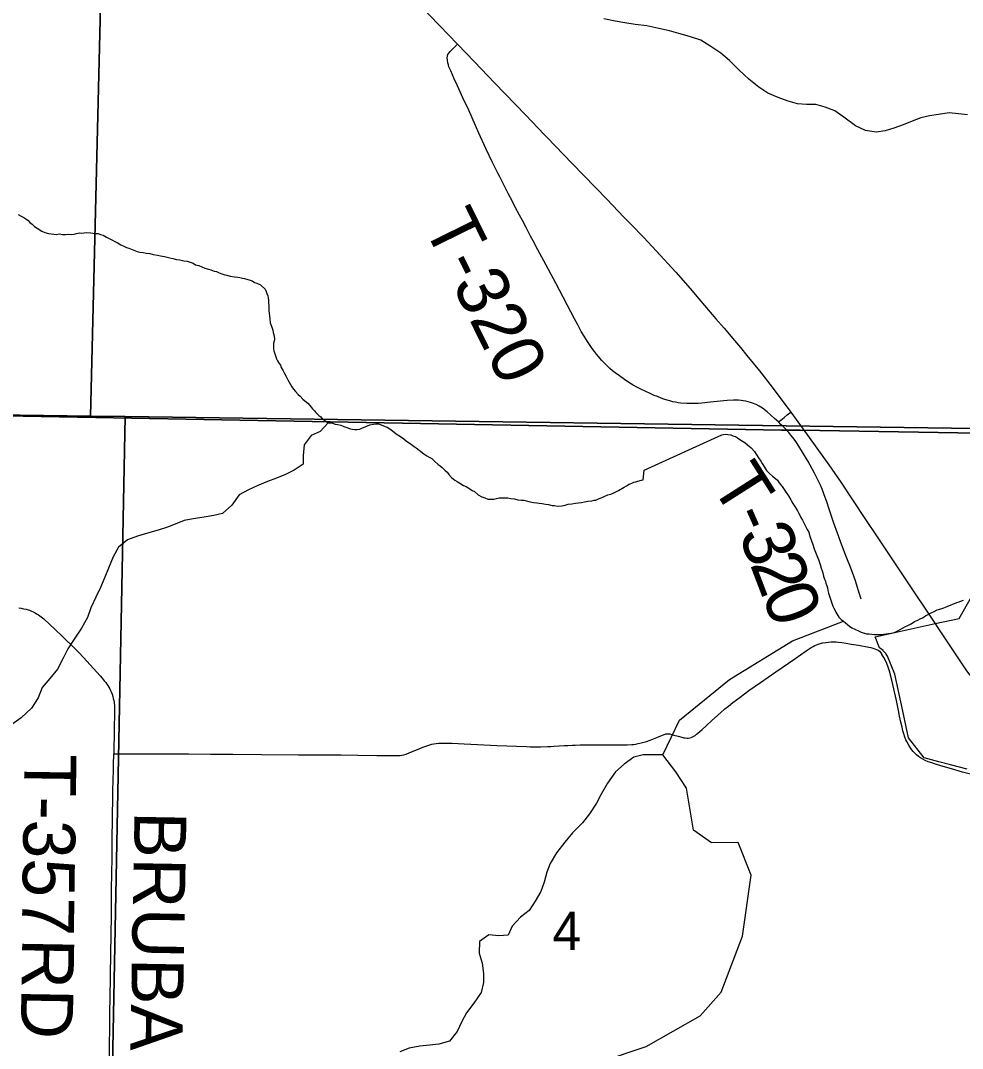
# Model space of a CAD drawing. Extents: x 0 to 34, y 0 to 22.
# Drawn here: x 5.385 to 6.414, y 17.653 to 18.776 of the extents above; entities that cross this region are included whole.
import ezdxf

# ---------------------------------------------------------------- set-up
doc = ezdxf.new("R2010")
doc.units = 0
for name, color, linetype in [('GM_X_Corporation', 7, 'Continuous'), ('GM_X_Minor_River', 7, 'Continuous'), ('GM_X_Section_Text', 7, 'Continuous'), ('GM_X_State_Route', 7, 'Continuous'), ('GM_X_Township_Road', 7, 'Continuous'), ('GM_X_Township_Road_Text', 7, 'Continuous')]:
    doc.layers.add(name, color=color, linetype=linetype)

msp = doc.modelspace()

# ---------------------------------------------------------------- linework, layer by layer
at = {"layer": 'GM_X_Corporation'}
for points in [[(5.4859, 19.36), (5.4612, 18.3442), (4.4872, 18.3578), (4.4615, 18.3587), (4.4706, 19.3704)], [(6.4855, 19.3379), (6.4791, 18.3297), (5.4991, 18.3437), (5.4612, 18.3442), (5.4859, 19.36)], [(4.4872, 18.3578), (5.4612, 18.3442), (5.4991, 18.3437), (5.4781, 17.2612), (4.475, 17.2762)], [(5.4991, 18.3437), (6.4791, 18.3297), (6.4721, 17.2442), (5.4781, 17.2612)]]:
    msp.add_lwpolyline(points, close=True, dxfattribs=at)
for points in [[(6.4733, 18.3247), (6.2367, 18.3286), (6.2163, 18.3289), (4.9929, 18.3512)], [(4.9929, 18.3512), (6.2163, 18.3289), (6.2367, 18.3286), (6.4733, 18.3247)], [(6.4193, 17.9583), (6.401, 17.9631), (6.3882, 17.9665), (6.3722, 17.9707), (6.3552, 17.9924), (6.3484, 18.0235), (6.34, 18.0622), (6.332, 18.0819), (6.3307, 18.084), (6.3306, 18.0842), (6.3292, 18.0858), (6.3275, 18.0876), (6.3273, 18.0879), (6.3244, 18.0903), (6.3241, 18.0906), (6.3234, 18.091), (6.3186, 18.1029), (6.3842, 18.1174), (6.4105, 18.1229), (6.4437, 18.1814)]]:
    msp.add_lwpolyline(points, dxfattribs=at)
at = {"layer": 'GM_X_Minor_River'}
for points in [[(6.4195, 18.6732), (6.4097, 18.6745), (6.3995, 18.6755), (6.388, 18.6738), (6.3781, 18.6721), (6.3686, 18.67), (6.3591, 18.6664), (6.3491, 18.6624), (6.3392, 18.6588), (6.3297, 18.6559), (6.3198, 18.6546), (6.308, 18.6563), (6.2971, 18.6614), (6.2844, 18.6708), (6.2747, 18.6778), (6.2641, 18.6818), (6.2539, 18.6846), (6.2437, 18.6848), (6.2338, 18.6854), (6.2236, 18.6882), (6.2127, 18.6922), (6.2014, 18.697), (6.1917, 18.7036), (6.1808, 18.7125), (6.1696, 18.7226), (6.1596, 18.7327), (6.1499, 18.7408), (6.139, 18.7482), (6.1281, 18.7549), (6.1157, 18.7589), (6.1043, 18.7621), (6.0938, 18.765), (6.0821, 18.7679), (6.0692, 18.7708), (6.0563, 18.7721), (6.045, 18.7739), (6.0344, 18.7756), (6.0223, 18.7781)], [(5.3824, 18.5646), (5.3854, 18.5626), (5.3884, 18.561), (5.3906, 18.5598), (5.3932, 18.5578), (5.395, 18.5558), (5.3976, 18.5538), (5.4002, 18.5514), (5.4031, 18.5494), (5.4083, 18.5462), (5.4113, 18.5449), (5.4154, 18.5436), (5.4184, 18.5432), (5.4211, 18.5431), (5.4237, 18.5426), (5.4275, 18.5432), (5.4306, 18.5427), (5.434, 18.5426), (5.4374, 18.5428), (5.4404, 18.5427), (5.4435, 18.543), (5.4461, 18.5437), (5.4496, 18.5443), (5.4518, 18.5442), (5.4545, 18.5445), (5.4564, 18.5448), (5.4617, 18.5446), (5.464, 18.5442), (5.467, 18.5437), (5.4696, 18.5436), (5.4722, 18.5427), (5.4753, 18.5419), (5.4786, 18.5398), (5.4853, 18.5365), (5.4879, 18.5349), (5.4905, 18.5337), (5.4946, 18.5313), (5.4976, 18.53), (5.5006, 18.5284), (5.5032, 18.5275), (5.5122, 18.5241), (5.5152, 18.5233), (5.5189, 18.5231), (5.5223, 18.5223), (5.5261, 18.5217), (5.5299, 18.5208), (5.5344, 18.5199), (5.5378, 18.5194), (5.5423, 18.5185), (5.5449, 18.518), (5.5479, 18.5171), (5.5513, 18.5163), (5.5551, 18.5154), (5.5588, 18.5148), (5.5633, 18.5139), (5.5671, 18.5134), (5.5701, 18.5125), (5.5735, 18.5113), (5.5761, 18.5096), (5.5795, 18.5088), (5.5828, 18.5071), (5.5862, 18.5058), (5.5903, 18.5046), (5.5929, 18.5041), (5.5963, 18.5024), (5.5989, 18.502), (5.6012, 18.5011), (5.6049, 18.4995), (5.6079, 18.4986), (5.6102, 18.4981), (5.6139, 18.4972), (5.6188, 18.4963), (5.6222, 18.4958), (5.6245, 18.4957), (5.6275, 18.4948), (5.6297, 18.4944), (5.6331, 18.4935), (5.6357, 18.4926), (5.638, 18.4918), (5.6406, 18.4902), (5.6432, 18.4893), (5.6469, 18.4876), (5.6521, 18.4829), (5.6531, 18.4802), (5.6538, 18.4783), (5.6549, 18.4756), (5.6555, 18.4733), (5.6558, 18.471), (5.6557, 18.4683)], [(5.6557, 18.4683), (5.656, 18.4641), (5.6562, 18.4595), (5.6574, 18.4503), (5.6576, 18.4461), (5.6593, 18.4415), (5.6604, 18.4381), (5.661, 18.4354), (5.6617, 18.4331), (5.662, 18.4311), (5.6623, 18.4285), (5.6618, 18.4262), (5.6614, 18.4239), (5.6612, 18.4178), (5.6615, 18.4155), (5.6646, 18.4067), (5.6656, 18.4047), (5.6674, 18.4016), (5.6689, 18.3997), (5.6695, 18.3974), (5.6713, 18.3943), (5.6728, 18.3915), (5.6749, 18.388), (5.676, 18.3861), (5.677, 18.3838), (5.6785, 18.3814), (5.6799, 18.3787), (5.6813, 18.376), (5.6831, 18.3736), (5.6853, 18.3709), (5.6882, 18.3678), (5.6904, 18.3658), (5.6933, 18.3626), (5.6956, 18.361), (5.6989, 18.3582), (5.7011, 18.3559), (5.704, 18.352), (5.7062, 18.35), (5.7076, 18.348), (5.7109, 18.3448), (5.7131, 18.3432), (5.7149, 18.3409), (5.7172, 18.3393), (5.7209, 18.3369), (5.7235, 18.3368), (5.7258, 18.3363), (5.7288, 18.3354), (5.7314, 18.335), (5.7348, 18.3341), (5.7382, 18.3328), (5.7423, 18.3315), (5.7449, 18.3303), (5.7471, 18.3298), (5.7498, 18.3294), (5.7524, 18.3296), (5.7555, 18.3299), (5.7578, 18.331), (5.762, 18.3327), (5.7666, 18.3345), (5.7705, 18.3355), (5.7731, 18.3357), (5.7758, 18.3356), (5.7806, 18.3339), (5.7833, 18.3327), (5.7855, 18.3319), (5.7885, 18.3302), (5.7914, 18.3282), (5.7951, 18.3247), (5.7999, 18.3218), (5.8036, 18.3194), (5.8066, 18.3166), (5.8095, 18.315), (5.8121, 18.313), (5.8151, 18.311), (5.8173, 18.3094), (5.8254, 18.303), (5.8287, 18.3006), (5.8314, 18.2994), (5.8343, 18.2977), (5.8373, 18.295), (5.8413, 18.2914), (5.8435, 18.2898), (5.8454, 18.2878), (5.8483, 18.285), (5.8509, 18.2827), (5.8527, 18.2803), (5.8556, 18.2772), (5.8593, 18.274), (5.8619, 18.2727), (5.8648, 18.2707), (5.8689, 18.2683), (5.8719, 18.2671), (5.8745, 18.2654), (5.8782, 18.263), (5.8808, 18.2618), (5.8849, 18.2582), (5.889, 18.2558), (5.892, 18.2549), (5.8953, 18.2533), (5.898, 18.2532), (5.9021, 18.2534)], [(5.7209, 18.3369), (5.7124, 18.3272), (5.7024, 18.3229), (5.6946, 18.3128), (5.6937, 18.301), (5.6935, 18.2916), (5.6839, 18.2849), (5.6743, 18.2805), (5.6644, 18.2762), (5.6548, 18.2726), (5.6433, 18.2678), (5.6338, 18.2635), (5.6238, 18.258), (5.6156, 18.2467), (5.6056, 18.2378), (5.5961, 18.2354), (5.5854, 18.2337), (5.5736, 18.232), (5.5637, 18.2299), (5.5465, 18.223), (5.5351, 18.2194), (5.5236, 18.2162), (5.5126, 18.213), (5.5019, 18.209), (5.4919, 18.2009), (5.486, 18.1904), (5.4808, 18.178), (5.4768, 18.1682), (5.4721, 18.1569), (5.4673, 18.1464), (5.4618, 18.1347), (5.4582, 18.1242), (5.4515, 18.1125), (5.4429, 18.0994), (5.4367, 18.0897), (5.4316, 18.0795), (5.4253, 18.0675), (5.4167, 18.0574), (5.4086, 18.0477), (5.4042, 18.0361), (5.3968, 18.0248), (5.3856, 18.0144), (5.3702, 18.0033)], [(5.9021, 18.2534), (5.9048, 18.2541), (5.9079, 18.2547), (5.9102, 18.255), (5.9173, 18.2547), (5.9207, 18.2542), (5.9245, 18.2537), (5.9283, 18.2528), (5.9324, 18.2523), (5.9347, 18.2522), (5.9403, 18.2509), (5.9452, 18.2499), (5.949, 18.2494), (5.9516, 18.2489), (5.9547, 18.2488), (5.9584, 18.2479), (5.9618, 18.2474), (5.9656, 18.2465), (5.9682, 18.2464), (5.9716, 18.2459), (5.9762, 18.2461), (5.98, 18.2468), (5.9831, 18.2478), (5.9872, 18.2484), (5.9911, 18.249), (5.9945, 18.2493), (5.9979, 18.2499), (6.001, 18.2506), (6.0048, 18.2512), (6.009, 18.2514), (6.0116, 18.2521), (6.0135, 18.2524), (6.0162, 18.2538), (6.0193, 18.2549), (6.0232, 18.2566), (6.0266, 18.258), (6.0297, 18.259), (6.0324, 18.2601), (6.0347, 18.2611), (6.0382, 18.2629), (6.0444, 18.2665), (6.0471, 18.2679), (6.0498, 18.2697), (6.0528, 18.2708), (6.0548, 18.2718), (6.0567, 18.2722), (6.0632, 18.2742), (6.0651, 18.2745), (6.0662, 18.2851), (6.151, 18.3236), (6.1529, 18.3242), (6.1555, 18.3245), (6.1578, 18.3241), (6.1608, 18.3236), (6.1631, 18.3227), (6.1661, 18.3219), (6.1694, 18.3195), (6.172, 18.3178), (6.1761, 18.3154), (6.179, 18.3126), (6.1831, 18.3094), (6.1867, 18.3055), (6.1885, 18.3024), (6.191, 18.2985), (6.1936, 18.295), (6.1953, 18.2923), (6.1979, 18.2884), (6.2, 18.2848), (6.2033, 18.2813), (6.2066, 18.2785), (6.2096, 18.2761), (6.2118, 18.2741), (6.2132, 18.2722), (6.215, 18.2698), (6.2172, 18.2671), (6.2215, 18.2608), (6.2241, 18.257), (6.2266, 18.2527), (6.2287, 18.2488), (6.2308, 18.2453), (6.2326, 18.2426), (6.2337, 18.2406), (6.2348, 18.2383), (6.2362, 18.236), (6.2376, 18.2332), (6.2394, 18.2305), (6.2405, 18.2282), (6.2422, 18.2247), (6.2433, 18.2224), (6.2444, 18.2204), (6.2462, 18.2173), (6.2465, 18.2154), (6.2475, 18.2119), (6.2492, 18.2077), (6.2506, 18.2038), (6.252, 18.1992), (6.2558, 18.1899), (6.2569, 18.1876), (6.2586, 18.1819), (6.2596, 18.178), (6.2606, 18.1749)], [(6.2606, 18.1749), (6.2613, 18.173), (6.2623, 18.1692), (6.2633, 18.1661), (6.2644, 18.1637), (6.2647, 18.1615), (6.2657, 18.1588), (6.2664, 18.1564), (6.267, 18.1534), (6.2677, 18.1507), (6.2684, 18.1484), (6.2694, 18.1453), (6.2704, 18.1418), (6.2718, 18.1387), (6.2725, 18.1364), (6.2736, 18.1341), (6.275, 18.1318), (6.2757, 18.1298), (6.2778, 18.1263), (6.2789, 18.1244), (6.2815, 18.122), (6.2841, 18.12), (6.2907, 18.1145), (6.2933, 18.1128), (6.2966, 18.1112), (6.3011, 18.1091), (6.3033, 18.1079), (6.3093, 18.1062), (6.312, 18.1061), (6.315, 18.106), (6.318, 18.1055), (6.3214, 18.1053), (6.3249, 18.1056), (6.3279, 18.1059), (6.3363, 18.1071), (6.3393, 18.1077), (6.3413, 18.1084), (6.3494, 18.1127), (6.3517, 18.1141), (6.3536, 18.1148), (6.3559, 18.1159), (6.3579, 18.1173), (6.3617, 18.1195), (6.3652, 18.1213), (6.3679, 18.1227), (6.3702, 18.1238), (6.3722, 18.1248), (6.3741, 18.1263), (6.3764, 18.1273), (6.3799, 18.1291), (6.383, 18.1305), (6.3864, 18.1323), (6.3903, 18.1337), (6.3937, 18.1347), (6.3972, 18.1361), (6.4079, 18.1403), (6.4106, 18.1413), (6.4129, 18.1424), (6.4152, 18.1431)], [(6.0196, 17.6389), (6.0684, 17.6554), (6.1275, 17.6887), (6.1504, 17.7145), (6.1738, 17.7757), (6.1833, 17.8424), (6.1691, 17.8783), (6.1399, 17.8778), (6.1202, 17.8915), (6.1124, 17.9374), (6.1009, 17.9554), (6.0868, 17.9741), (6.1048, 18.0119), (6.1594, 18.0564), (6.2283, 18.0984), (6.2841, 18.12)], [(6.0868, 17.9741), (6.0754, 17.9739), (6.0652, 17.9741), (6.0549, 17.9716), (6.0445, 17.9638), (6.0349, 17.9553), (6.0263, 17.9429), (6.0192, 17.9309), (6.0141, 17.9212), (6.0067, 17.9095), (5.9989, 17.8998), (5.9881, 17.8887), (5.9796, 17.8786), (5.9706, 17.867), (5.9636, 17.8554), (5.96, 17.8456), (5.9571, 17.835), (5.9532, 17.8248), (5.9473, 17.814), (5.9406, 17.8038), (5.931, 17.7964), (5.9221, 17.7867), (5.9177, 17.777), (5.9075, 17.776), (5.8965, 17.7774), (5.8865, 17.77), (5.8859, 17.7571), (5.8891, 17.7464), (5.8908, 17.735), (5.8906, 17.7251), (5.8881, 17.7142), (5.8803, 17.7026), (5.8722, 17.6921), (5.8671, 17.6824), (5.8619, 17.6718), (5.8534, 17.661), (5.8419, 17.6578), (5.8321, 17.6568), (5.821, 17.6555), (5.8096, 17.6535), (5.7993, 17.6495)]]:
    msp.add_lwpolyline(points, dxfattribs=at)
at = {"layer": 'GM_X_State_Route'}
for p, q in [((6.3816, 18.1211), (6.3844, 18.1169)), ((6.3844, 18.1169), (6.3872, 18.1128))]:
    msp.add_line(p, q, dxfattribs=at)
for points in [[(5.7978, 18.8176), (5.8426, 18.771), (5.8622, 18.7507), (5.881, 18.7313), (5.9027, 18.7082), (5.9369, 18.6729), (5.9571, 18.6519), (5.9601, 18.6487), (5.9872, 18.6205), (6.0257, 18.5807), (6.0442, 18.5615), (6.0516, 18.5539), (6.0659, 18.5392), (6.0795, 18.5247), (6.1008, 18.5013), (6.1164, 18.4836), (6.126, 18.4724), (6.1447, 18.4506), (6.1537, 18.4401), (6.1648, 18.4269), (6.1714, 18.419), (6.1786, 18.4102), (6.1922, 18.3936), (6.206, 18.3756), (6.2265, 18.3484), (6.24, 18.3298)], [(6.24, 18.3298), (6.2679, 18.291), (6.2804, 18.2732), (6.3082, 18.2313), (6.3209, 18.2122), (6.3535, 18.1629), (6.3816, 18.1211)], [(6.3872, 18.1128), (6.4186, 18.0659), (6.4486, 18.0265), (6.4576, 18.0162), (6.4665, 18.0067), (6.477, 17.9962), (6.4874, 17.9864), (6.5009, 17.9745), (6.5099, 17.967), (6.5203, 17.9591), (6.5314, 17.9512), (6.5438, 17.943), (6.5525, 17.9376), (6.557, 17.9348), (6.5709, 17.9268), (6.5841, 17.9197), (6.5952, 17.9143), (6.6082, 17.9084), (6.622, 17.9028), (6.6353, 17.8978), (6.6459, 17.8942), (6.6631, 17.889), (6.6785, 17.8848)]]:
    msp.add_lwpolyline(points, dxfattribs=at)
at = {"layer": 'GM_X_Township_Road'}
msp.add_line((6.2205, 18.3303), (6.22, 18.3309), dxfattribs=at)
for points in [[(6.22, 18.3309), (6.2184, 18.3325), (6.2157, 18.3351), (6.2131, 18.3377), (6.2085, 18.3417), (6.2005, 18.3488), (6.1956, 18.3527), (6.192, 18.355), (6.1887, 18.3568), (6.1847, 18.3584), (6.1823, 18.3591), (6.1799, 18.3598), (6.1775, 18.3604), (6.1744, 18.3609), (6.1722, 18.3612), (6.1695, 18.3614), (6.1639, 18.3616), (6.1571, 18.3612), (6.1386, 18.3592), (6.1293, 18.3584), (6.1251, 18.358), (6.12, 18.3578), (6.113, 18.358), (6.1065, 18.3584), (6.1033, 18.3588), (6.1005, 18.3593), (6.0976, 18.3599), (6.0944, 18.3607), (6.0913, 18.3616), (6.0879, 18.3627), (6.0847, 18.3639), (6.0808, 18.3654), (6.0773, 18.3668), (6.0736, 18.3684), (6.0672, 18.3714), (6.0625, 18.3737), (6.0583, 18.3758), (6.0543, 18.378), (6.0505, 18.3802), (6.0446, 18.3841), (6.0392, 18.388), (6.0344, 18.3916), (6.0317, 18.3937), (6.0289, 18.3962), (6.0244, 18.4004), (6.0222, 18.4026), (6.0201, 18.4049), (6.0141, 18.412), (6.0119, 18.4149), (6.0095, 18.418), (6.0045, 18.4257), (6.0007, 18.4315), (5.9976, 18.4367), (5.9938, 18.4438), (5.9903, 18.4504), (5.9696, 18.4893), (5.9565, 18.5139), (5.95, 18.5259), (5.9448, 18.5358), (5.9422, 18.5408), (5.9402, 18.5446), (5.9373, 18.5501), (5.9332, 18.5578), (5.93, 18.5638), (5.9254, 18.5726), (5.9223, 18.5787), (5.9177, 18.5875), (5.9107, 18.6014), (5.9084, 18.6058), (5.9065, 18.6097), (5.9007, 18.6214), (5.8934, 18.6365), (5.8856, 18.6534), (5.8745, 18.6784), (5.8682, 18.6919), (5.8622, 18.7049), (5.8587, 18.7128), (5.8549, 18.7213), (5.853, 18.7259), (5.8523, 18.7279), (5.8517, 18.7301), (5.8512, 18.7331), (5.8511, 18.7356), (5.8513, 18.7374), (5.8519, 18.7392), (5.8527, 18.7409), (5.8542, 18.7426), (5.8622, 18.7507)], [(6.2131, 18.3377), (6.2155, 18.3397), (6.2191, 18.3426), (6.2226, 18.3455), (6.2265, 18.3484)], [(6.2606, 18.2642), (6.2588, 18.2685), (6.2574, 18.2716), (6.2524, 18.2816), (6.2453, 18.2946), (6.2393, 18.3048), (6.2333, 18.3142), (6.2311, 18.3174), (6.2286, 18.3208), (6.2265, 18.3234), (6.2242, 18.3261), (6.2205, 18.3303)], [(6.3035, 18.1442), (6.3009, 18.1521), (6.2991, 18.1578), (6.297, 18.1643), (6.2938, 18.1731), (6.2911, 18.1807), (6.2884, 18.1872), (6.2863, 18.1925), (6.2824, 18.2031), (6.2775, 18.2163), (6.2736, 18.2273), (6.2688, 18.2413), (6.2653, 18.2514), (6.2629, 18.2582), (6.2618, 18.2614), (6.2606, 18.2642)], [(5.3829, 18.1346), (5.3856, 18.1341), (5.3882, 18.1336), (5.3911, 18.133), (5.3931, 18.1324), (5.3947, 18.1319), (5.3967, 18.1311), (5.3987, 18.1302), (5.4007, 18.1292), (5.4024, 18.1282), (5.4045, 18.1269), (5.4073, 18.1249), (5.4102, 18.1225), (5.4169, 18.1164), (5.4219, 18.1117), (5.4319, 18.1023), (5.4433, 18.0909), (5.4485, 18.0857), (5.4536, 18.0802), (5.472, 18.0602), (5.4741, 18.0577), (5.4764, 18.0549), (5.478, 18.0529), (5.4792, 18.0512), (5.4801, 18.0498), (5.4812, 18.0481), (5.4823, 18.046), (5.4832, 18.0444), (5.4839, 18.0427), (5.4849, 18.0403), (5.4857, 18.0379), (5.4862, 18.0356), (5.4867, 18.0335), (5.487, 18.0317), (5.4872, 18.0301), (5.4874, 18.0281), (5.4876, 18.0246), (5.4875, 18.0189), (5.4872, 18.0034), (5.487, 17.9954), (5.4868, 17.9821), (5.4867, 17.9751)], [(5.4867, 17.9751), (5.4935, 17.9751), (5.5039, 17.9751), (5.5251, 17.9751), (5.5456, 17.975), (5.5683, 17.9749), (5.5924, 17.9747), (5.617, 17.9746), (5.6481, 17.9744), (5.6885, 17.9741), (5.7144, 17.9739), (5.7352, 17.9738), (5.7534, 17.9736), (5.774, 17.9733), (5.7858, 17.9732), (5.7948, 17.9731), (5.7973, 17.9732), (5.7998, 17.9734), (5.8015, 17.9735), (5.8038, 17.9741), (5.8062, 17.9748), (5.8102, 17.9764), (5.8203, 17.9807), (5.8243, 17.9823), (5.8288, 17.9839), (5.8319, 17.9849), (5.8343, 17.9856), (5.8366, 17.9861), (5.839, 17.9865), (5.8418, 17.9867), (5.8445, 17.9869), (5.8477, 17.9869), (5.8564, 17.9866), (5.8694, 17.9859), (5.8843, 17.9852), (5.9053, 17.9843), (5.9377, 17.9829), (5.9418, 17.9828), (5.9459, 17.9827), (5.9497, 17.9826), (5.953, 17.9826), (5.9606, 17.9829), (5.9642, 17.983), (5.9676, 17.9833), (5.9733, 17.9837), (5.9792, 17.9841), (5.983, 17.9843), (5.9876, 17.9845), (5.991, 17.9846), (5.9965, 17.9848), (6.0011, 17.9849), (6.0135, 17.985), (6.0369, 17.9849), (6.0477, 17.985), (6.0526, 17.9853), (6.055, 17.9854), (6.0572, 17.9858), (6.0597, 17.9862), (6.063, 17.987), (6.0659, 17.9877), (6.0688, 17.9886), (6.0727, 17.99), (6.0802, 17.993), (6.0844, 17.9947), (6.0873, 17.9959), (6.0882, 17.9962), (6.0893, 17.9966), (6.0901, 17.9968), (6.0911, 17.9969), (6.0919, 17.997), (6.0926, 17.9971), (6.0933, 17.997), (6.0939, 17.9969), (6.096, 17.9963), (6.0986, 17.9956), (6.1033, 17.9943), (6.1073, 17.9932), (6.1097, 17.9926), (6.1112, 17.9924), (6.1131, 17.9922), (6.1144, 17.9923), (6.116, 17.9925), (6.1175, 17.9929), (6.1191, 17.9935), (6.1205, 17.9942), (6.122, 17.9952), (6.1236, 17.9965), (6.1266, 17.999), (6.1298, 18.0018), (6.1341, 18.0057), (6.1403, 18.0114), (6.1495, 18.0198), (6.1544, 18.0241), (6.1584, 18.0273), (6.1632, 18.0311), (6.1671, 18.034), (6.1713, 18.0371), (6.1807, 18.0441), (6.1934, 18.053), (6.2102, 18.0648), (6.2307, 18.0789), (6.2431, 18.0875), (6.2488, 18.0912), (6.2509, 18.0925), (6.2526, 18.0934), (6.2545, 18.0942), (6.2575, 18.0952), (6.2614, 18.0962), (6.2646, 18.0968), (6.2676, 18.0971), (6.2706, 18.0973), (6.2733, 18.0974), (6.2761, 18.0973), (6.2787, 18.0971), (6.2822, 18.0967), (6.2868, 18.096), (6.2925, 18.095), (6.3005, 18.0937), (6.3118, 18.0918), (6.314, 18.0913), (6.3161, 18.0907), (6.3182, 18.0899), (6.3202, 18.0891), (6.3218, 18.0882), (6.3233, 18.0871), (6.3248, 18.0856), (6.3261, 18.0838)], [(6.4229, 17.9527), (6.4139, 17.9552), (6.402, 17.9585), (6.393, 17.9612), (6.3858, 17.9633), (6.3806, 17.9651), (6.3766, 17.9665), (6.3732, 17.9679), (6.3707, 17.9692), (6.3681, 17.9706), (6.3659, 17.9722), (6.3637, 17.974), (6.3617, 17.9761), (6.3603, 17.9776), (6.3577, 17.981), (6.3553, 17.9845), (6.3531, 17.9884), (6.3522, 17.9903), (6.351, 17.9934), (6.3499, 17.9968), (6.349, 18.0003), (6.3481, 18.0041), (6.3468, 18.0098), (6.3454, 18.0164), (6.3441, 18.0225), (6.3418, 18.0334), (6.337, 18.0557), (6.3343, 18.0654), (6.333, 18.0697), (6.3314, 18.0739), (6.3297, 18.0777), (6.3283, 18.0803), (6.3261, 18.0838)], [(5.4817, 17.6097), (5.4822, 17.6532), (5.4825, 17.6791), (5.4826, 17.6928), (5.4828, 17.7084), (5.4832, 17.7312), (5.4835, 17.7579), (5.4837, 17.7758), (5.4841, 17.8001), (5.4842, 17.8189), (5.4844, 17.8297), (5.4845, 17.8416), (5.4848, 17.8643), (5.4851, 17.886), (5.4853, 17.9002), (5.4857, 17.9338), (5.486, 17.9471), (5.4863, 17.9564), (5.4865, 17.9631), (5.4867, 17.9751)]]:
    msp.add_lwpolyline(points, dxfattribs=at)

# ---------------------------------------------------------------- texts
at = {"layer": 'GM_X_Section_Text'}
msp.add_text('4', height=0.0419, rotation=0, dxfattribs=at).set_placement((5.9662, 17.7607))
at = {"layer": 'GM_X_Township_Road_Text'}
for s, height, rotation, p in [('T-320', 0.05682, 296.1876, (5.8243, 18.5527)), ('T', 0.0568, 302.4574, (6.1381, 18.2697)), ('-', 0.0568, 293.8131, (6.1598, 18.2358)), ('3', 0.0568, 291.0409, (6.169, 18.2152)), ('2', 0.0568, 290.9577, (6.1815, 18.1825)), ('0', 0.0568, 290.9404, (6.194, 18.1498)), ('T-357', 0.05682, 269.1574, (5.3892, 17.9751)), ('BRUBAKER', 0.05682, 268.9905, (5.5094, 17.9125)), ('RD', 0.05682, 269.0118, (5.3868, 17.7737))]:
    msp.add_text(s, height=height, rotation=rotation, dxfattribs=at).set_placement(p)

doc.saveas('drawing.dxf')
